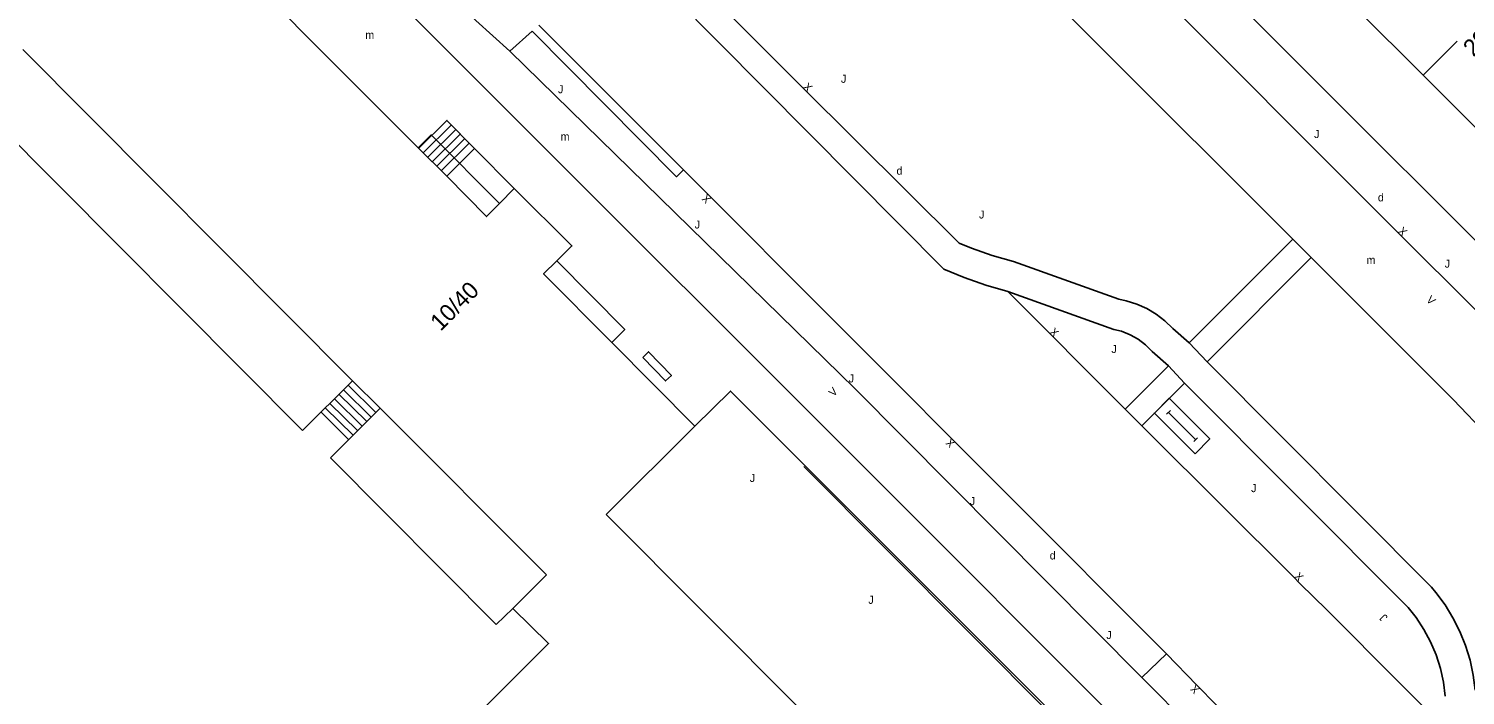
# Model space of a CAD drawing. Extents: x 134999 to 136502, y 457398 to 459002.
# Drawn here: x 136249.2 to 136339, y 458894.4 to 458936.1 of the extents above; entities that cross this region are included whole.
import ezdxf

# ---------------------------------------------------------------- set-up
doc = ezdxf.new("R2010")
doc.units = 0
for name, color, linetype in [('RI_DGTB_15', 7, 'Continuous'), ('RI_DGTB_2', 7, 'Continuous'), ('RI_DGTB_28', 7, 'Continuous'), ('RI_DGTB_29', 7, 'Continuous'), ('RI_DGTB_3', 7, 'Continuous'), ('RI_DGTB_30', 7, 'Continuous'), ('RI_DGTB_31', 7, 'Continuous'), ('RI_DGTB_32', 7, 'Continuous'), ('RI_DGTB_35', 7, 'Continuous'), ('RI_DGTB_36', 7, 'Continuous'), ('RI_DGTB_43', 7, 'Continuous'), ('RI_DGTB_48', 7, 'Continuous'), ('RI_DGTB_53', 7, 'Continuous'), ('RI_DGTB_54', 7, 'Continuous'), ('RI_DGTB_7', 7, 'Continuous')]:
    doc.layers.add(name, color=color, linetype=linetype)

msp = doc.modelspace()

# ---------------------------------------------------------------- linework, layer by layer
at = {"layer": 'RI_DGTB_15'}
msp.add_line((136336.387, 458933.183), (136338.508, 458935.305), dxfattribs=at)
at = {"layer": 'RI_DGTB_2'}
for p, q in [((136248.859, 458934.79), (136269.472, 458914.09)), ((136273.57, 458928.64), (136268.476, 458933.756)), ((136245.741, 458931.685), (136266.354, 458910.985)), ((136273.57, 458928.64), (136275.357, 458926.878)), ((136266.354, 458910.985), (136269.472, 458914.09)), ((136271.206, 458912.384), (136269.472, 458914.09)), ((136271.206, 458912.384), (136268.085, 458909.282)), ((136271.206, 458912.384), (136281.591, 458901.955)), ((136285.315, 458905.742), (136290.856, 458911.246)), ((136268.085, 458909.282), (136278.439, 458898.863)), ((136281.591, 458901.955), (136279.494, 458899.866)), ((136278.439, 458898.863), (136279.494, 458899.866))]:
    msp.add_line(p, q, dxfattribs=at)
for points in [[(136268.476, 458933.756), (136263.383, 458938.873)], [(136275.357, 458926.878), (136277.841, 458924.355), (136278.648, 458925.174)], [(136278.648, 458925.174), (136279.579, 458926.117)], [(136282.234, 458921.589), (136283.183, 458922.522), (136279.579, 458926.117)], [(136285.671, 458916.484), (136281.414, 458920.783), (136282.234, 458921.589)], [(136290.856, 458911.246), (136285.671, 458916.484)], [(136294.963, 458884.791), (136300.562, 458890.466), (136297.436, 458893.58), (136285.315, 458905.742)], [(136269.807, 458879.482), (136266.688, 458882.64), (136281.729, 458897.667), (136279.494, 458899.866)]]:
    msp.add_lwpolyline(points, dxfattribs=at)
at = {"layer": 'RI_DGTB_28'}
for p, q in [((136273.878, 458928.335), (136275.647, 458930.082)), ((136274.163, 458928.054), (136275.927, 458929.797)), ((136274.448, 458927.774), (136276.208, 458929.512)), ((136274.733, 458927.493), (136276.488, 458929.227)), ((136275.018, 458927.212), (136276.769, 458928.941)), ((136275.357, 458926.878), (136277.09, 458928.615)), ((136279.579, 458926.117), (136277.09, 458928.615)), ((136268.622, 458913.243), (136270.355, 458911.538)), ((136268.905, 458913.525), (136270.639, 458911.82)), ((136269.189, 458913.808), (136270.922, 458912.102)), ((136269.22, 458910.41), (136267.505, 458912.132)), ((136267.771, 458912.396), (136269.504, 458910.692)), ((136268.055, 458912.679), (136269.787, 458910.974)), ((136268.338, 458912.961), (136270.071, 458911.256))]:
    msp.add_line(p, q, dxfattribs=at)
msp.add_lwpolyline([(136277.09, 458928.615), (136275.366, 458930.367), (136273.593, 458928.616)], dxfattribs=at)
at = {"layer": 'RI_DGTB_29'}
for points in [[(136322.13, 458909.531), (136323.048, 458910.451), (136320.501, 458912.995), (136319.583, 458912.075), (136322.13, 458909.531)], [(136320.352, 458911.996), (136320.582, 458912.226)], [(136320.467, 458912.111), (136322.165, 458910.415)], [(136322.05, 458910.3), (136322.28, 458910.53)]]:
    msp.add_lwpolyline(points, dxfattribs=at)
at = {"layer": 'RI_DGTB_3'}
for p, q in [((136332.224, 458937.341), (136336.385, 458933.181)), ((136336.385, 458933.181), (136340.547, 458929.022))]:
    msp.add_line(p, q, dxfattribs=at)
at = {"layer": 'RI_DGTB_32'}
msp.add_lwpolyline([(136287.617, 458915.552), (136289.036, 458914.082), (136289.396, 458914.429), (136287.977, 458915.899), (136287.617, 458915.552)], dxfattribs=at)
at = {"layer": 'RI_DGTB_48'}
msp.add_line((136313.22, 458893.126), (136297.683, 458908.73), dxfattribs=at)
at = {"layer": 'RI_DGTB_53'}
for p, q in [((136306.433, 458921.06), (136254.262, 458973.626)), ((136279.299, 458934.686), (136280.697, 458935.943)), ((136328.235, 458922.937), (136329.387, 458921.785)), ((136322.874, 458915.273), (136321.749, 458916.452)), ((136321.477, 458913.94), (136320.465, 458915.018)), ((136297.752, 458908.781), (136313.323, 458893.213)), ((136328.7, 458901.401), (136330.354, 458899.768)), ((136320.34, 458897.026), (136318.8, 458895.541)), ((136325.292, 458889.04), (136318.8, 458895.541))]:
    msp.add_line(p, q, dxfattribs=at)
for points in [[(136237.443, 458972.558), (136264.59, 458945.527), (136298.67, 458911.46), (136320.74, 458889.375), (136321.149, 458888.931), (136321.51, 458888.422), (136321.804, 458887.872), (136322.024, 458887.288), (136322.169, 458886.68), (136322.234, 458886.059), (136322.22, 458885.435), (136322.126, 458884.818), (136321.954, 458884.218), (136321.707, 458883.645), (136321.388, 458883.108), (136321.004, 458882.616)], [(136279.299, 458934.686), (136277.187, 458936.604), (136272.215, 458941.587), (136270.221, 458943.827), (136269.245, 458944.953), (136266.842, 458947.64)], [(136318.8, 458895.541), (136300.875, 458913.583), (136279.299, 458934.686)], [(136310.421, 458919.672), (136309.044, 458920.069), (136307.691, 458920.542), (136306.433, 458921.06)], [(136290.856, 458911.246), (136293.084, 458913.448), (136297.752, 458908.781)], [(136320.34, 458897.026), (136322.234, 458895.056), (136323.465, 458893.815), (136323.639, 458893.631), (136324.089, 458893.076), (136324.475, 458892.474), (136324.79, 458891.832), (136325.032, 458891.16), (136325.198, 458890.464), (136325.285, 458889.755), (136325.292, 458889.04)]]:
    msp.add_lwpolyline(points, dxfattribs=at)
at = {"layer": 'RI_DGTB_54'}
for p, q in [((136281.112, 458936.317), (136290.15, 458927.265)), ((136290.15, 458927.265), (136320.34, 458897.026)), ((136321.749, 458916.452), (136328.235, 458922.937)), ((136317.357, 458919.185), (136310.77, 458921.543)), ((136322.874, 458915.273), (136329.387, 458921.785)), ((136317.049, 458917.299), (136310.421, 458919.672)), ((136321.749, 458916.452), (136320.731, 458917.363)), ((136320.465, 458915.018), (136319.447, 458915.929)), ((136317.762, 458912.315), (136320.465, 458915.018)), ((136336.907, 458901.18), (136322.874, 458915.273)), ((136335.453, 458899.918), (136321.477, 458913.94)), ((136317.762, 458912.315), (136318.806, 458911.269)), ((136338.269, 458912.901), (136340.431, 458910.654)), ((136330.354, 458899.768), (136334.956, 458895.169))]:
    msp.add_line(p, q, dxfattribs=at)
for points in [[(136258.947, 458985.094), (136264.491, 458979.634), (136269.653, 458974.382), (136272.724, 458977.35), (136272.96, 458977.469), (136273.22, 458977.513), (136273.482, 458977.477), (136273.721, 458977.364), (136273.888, 458977.219), (136315.955, 458935.22), (136328.235, 458922.937)], [(136307.388, 458922.686), (136297.586, 458932.425), (136282.851, 458947.167), (136265.854, 458964.415), (136262.073, 458968.31), (136253.627, 458977.088), (136252.788, 458978.076)], [(136357.181, 458912.394), (136353.628, 458908.878), (136316.9, 458945.603), (136316.967, 458946.873), (136319.807, 458949.753)], [(136352.276, 458905.935), (136334.265, 458923.894), (136318.96, 458939.24)], [(136280.697, 458935.943), (136289.726, 458926.845), (136290.15, 458927.265)], [(136310.77, 458921.543), (136309.452, 458921.921), (136308.157, 458922.375), (136307.388, 458922.686)], [(136329.387, 458921.785), (136338.269, 458912.901)], [(136317.762, 458912.315), (136310.421, 458919.672)], [(136320.731, 458917.363), (136320.24, 458917.839), (136319.696, 458918.255), (136319.108, 458918.605), (136318.483, 458918.884), (136317.83, 458919.088), (136317.357, 458919.185)], [(136319.447, 458915.929), (136319.036, 458916.339), (136318.572, 458916.688), (136318.065, 458916.971), (136317.524, 458917.181), (136317.049, 458917.299)], [(136318.806, 458911.269), (136321.477, 458913.94)], [(136318.806, 458911.269), (136317.762, 458912.315)], [(136328.7, 458901.401), (136328.28, 458901.837), (136319.259, 458910.814), (136318.806, 458911.269)], [(136339.639, 458894.75), (136339.515, 458895.694), (136339.312, 458896.625), (136339.032, 458897.535), (136338.676, 458898.418), (136338.248, 458899.269), (136337.749, 458900.081), (136337.185, 458900.848), (136336.907, 458901.18)], [(136337.762, 458894.375), (136337.65, 458895.251), (136337.46, 458896.113), (136337.192, 458896.954), (136336.849, 458897.768), (136336.434, 458898.547), (136335.95, 458899.286), (136335.453, 458899.918)], [(136334.956, 458895.169), (136338.316, 458891.801)]]:
    msp.add_lwpolyline(points, dxfattribs=at)
at = {"layer": 'RI_DGTB_7'}
for points in [[(136273.57, 458928.64), (136274.387, 458929.453), (136278.648, 458925.174)], [(136282.234, 458921.589), (136286.488, 458917.293), (136285.671, 458916.484)]]:
    msp.add_lwpolyline(points, dxfattribs=at)

# ---------------------------------------------------------------- texts
at = {"layer": 'RI_DGTB_29'}
for p in [(136303.47, 458926.968), (136333.555, 458925.301), (136313.043, 458902.922)]:
    msp.add_text('d', height=0.5, dxfattribs=at).set_placement(p)
at = {"layer": 'RI_DGTB_30'}
for s, height, rotation, p in [('X', 0.5, 315.58917, (136297.59, 458932.42)), ('X', 0.5, 135.76956, (136291.926, 458925.482)), ('X', 0.5, 315.70917, (136334.765, 458923.393)), ('V', 0.499, 315.51636, (136336.539, 458919.102)), ('X', 0.5, 315.58917, (136312.993, 458917.093)), ('V', 0.5, 45.77314, (136299.528, 458913.061)), ('X', 0.5, 135.76956, (136307.172, 458910.22)), ('X', 0.5, 314.58926, (136328.288, 458901.829)), ('X', 0.5, 133.87321, (136322.456, 458894.819))]:
    msp.add_text(s, height=height, rotation=rotation, dxfattribs=at).set_placement(p)
at = {"layer": 'RI_DGTB_31'}
for p in [(136299.998, 458932.713), (136282.311, 458932.062), (136329.565, 458929.262), (136308.626, 458924.231), (136290.856, 458923.606), (136337.727, 458921.16), (136316.898, 458915.822), (136300.478, 458913.987), (136294.297, 458907.767), (136325.63, 458907.129), (136308.048, 458906.318), (136301.708, 458900.15)]:
    msp.add_text('J', height=0.5, dxfattribs=at).set_placement(p)
for rotation, p in [(135.01697, (136334.2, 458899.328)), (359.99963, (136316.58, 458897.95))]:
    msp.add_text('J', height=0.5, rotation=rotation, dxfattribs=at).set_placement(p)
at = {"layer": 'RI_DGTB_35'}
msp.add_text('10/40', height=1.054, rotation=45.0716, dxfattribs=at).set_placement((136274.969, 458917.147))
at = {"layer": 'RI_DGTB_36'}
msp.add_text('29', height=1.054, rotation=45.0077, dxfattribs=at).set_placement((136339.523, 458934.297))
at = {"layer": 'RI_DGTB_43'}
for p in [(136270.268, 458935.455), (136282.476, 458929.106), (136332.842, 458921.389)]:
    msp.add_text('m', height=0.5, dxfattribs=at).set_placement(p)

doc.saveas('drawing.dxf')
